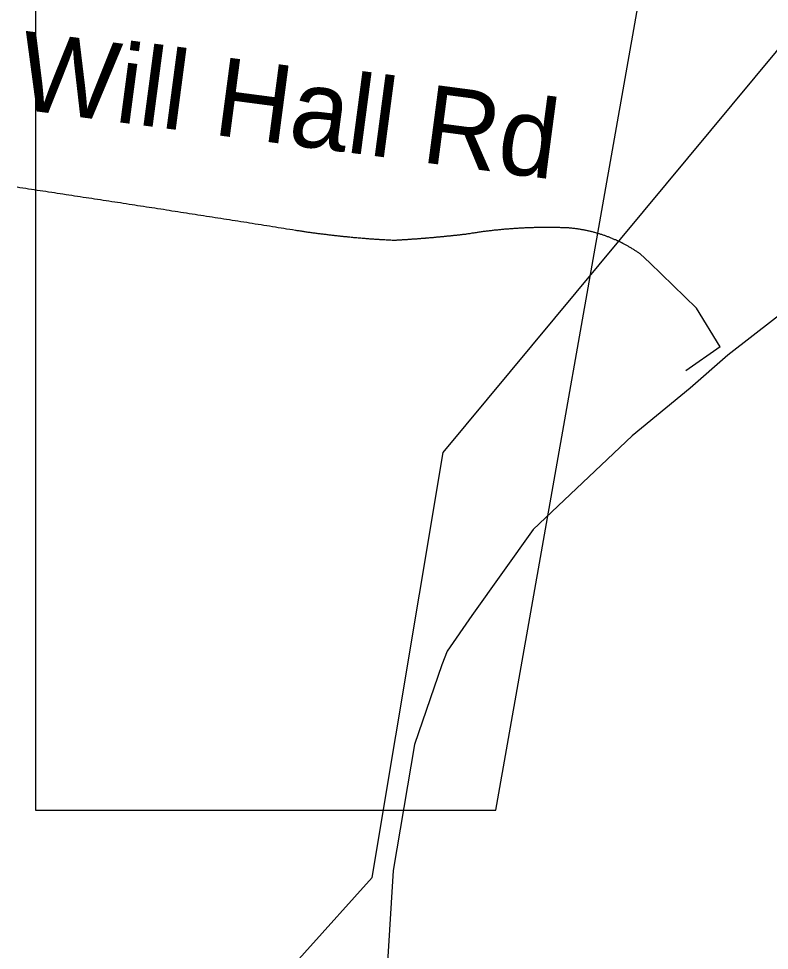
# Model space of a CAD drawing. Extents: x 1268485 to 1426702, y 514839 to 616766.
# Drawn here: x 1314677 to 1315304, y 536638 to 537417 of the extents above; entities that cross this region are included whole.
import ezdxf

# ---------------------------------------------------------------- set-up
doc = ezdxf.new("R2010")
doc.units = 0
for name, color, linetype in [('Old_Level_10', 7, 'Continuous'), ('Old_Level_32', 7, 'Continuous'), ('Old_Level_35', 7, 'Continuous'), ('Old_Level_48', 7, 'Continuous'), ('Old_Level_49', 7, 'Continuous'), ('Old_Level_53', 7, 'Continuous')]:
    doc.layers.add(name, color=color, linetype=linetype)

msp = doc.modelspace()

# ---------------------------------------------------------------- linework, layer by layer
at = {"layer": 'Old_Level_32'}
msp.add_lwpolyline([(1315543.573, 537351.164), (1315461.083, 537284.676), (1315269.411, 537135.66), (1315237.787, 537108.046), (1315189.494, 537068.25), (1315106.547, 536989.924), (1315055.513, 536917.843), (1315034.892, 536888.038), (1315030.309, 536876.574), (1315007.395, 536810.086), (1314989.538, 536704.586), (1314980.05, 536551.178), (1314938.94, 535394.486), (1314926.29, 535195.055)], dxfattribs=at)
at = {"layer": 'Old_Level_35'}
msp.add_line((1315263.118, 537142.648), (1315234.206, 537122.707), dxfattribs=at)
for points in [[(1314907.865, 537240.047), (1314905.507, 537240.457), (1314903.149, 537240.817), (1314900.586, 537241.175), (1314898.228, 537241.585), (1314895.87, 537241.995), (1314893.512, 537242.354), (1314891.154, 537242.765), (1314888.795, 537243.123), (1314886.232, 537243.482), (1314883.874, 537243.892), (1314881.516, 537244.251), (1314879.158, 537244.61), (1314876.8, 537245.02), (1314874.237, 537245.379), (1314871.879, 537245.738), (1314869.521, 537246.199), (1314867.162, 537246.558), (1314864.702, 537246.916), (1314862.344, 537247.327), (1314859.883, 537247.686), (1314857.525, 537248.044), (1314855.167, 537248.454), (1314852.706, 537248.814), (1314850.348, 537249.172), (1314847.99, 537249.582), (1314845.529, 537249.941), (1314843.171, 537250.3), (1314840.711, 537250.71), (1314838.353, 537251.069), (1314835.995, 537251.428), (1314833.636, 537251.838), (1314831.176, 537252.197), (1314828.715, 537252.555), (1314826.357, 537252.915), (1314823.999, 537253.325), (1314821.641, 537253.683), (1314819.078, 537254.042), (1314816.72, 537254.453), (1314814.362, 537254.811), (1314812.003, 537255.17), (1314809.645, 537255.58), (1314807.287, 537255.939), (1314804.724, 537256.298), (1314802.366, 537256.708), (1314800.008, 537257.067), (1314797.65, 537257.426), (1314795.292, 537257.836), (1314792.729, 537258.194), (1314790.37, 537258.554), (1314788.012, 537258.964), (1314785.654, 537259.322), (1314783.296, 537259.63), (1314780.835, 537259.989), (1314778.375, 537260.399), (1314776.017, 537260.758), (1314773.659, 537261.117), (1314771.301, 537261.475), (1314768.84, 537261.885), (1314766.379, 537262.245), (1314764.021, 537262.603), (1314761.663, 537263.013), (1314759.203, 537263.372), (1314756.844, 537263.731), (1314754.486, 537264.038), (1314752.026, 537264.448), (1314749.668, 537264.808), (1314747.207, 537265.166), (1314744.849, 537265.576), (1314742.491, 537265.935), (1314740.03, 537266.294), (1314737.672, 537266.704), (1314735.211, 537267.012), (1314732.853, 537267.371), (1314730.495, 537267.729), (1314728.035, 537268.139), (1314725.676, 537268.499), (1314723.216, 537268.857), (1314720.858, 537269.165), (1314718.5, 537269.575), (1314716.142, 537269.934), (1314713.578, 537270.292), (1314711.22, 537270.703), (1314708.862, 537271.062), (1314706.504, 537271.369), (1314704.146, 537271.728), (1314701.583, 537272.138), (1314699.225, 537272.497), (1314696.867, 537272.856), (1314694.509, 537273.163), (1314692.15, 537273.573), (1314689.587, 537273.933), (1314687.229, 537274.291), (1314684.871, 537274.701), (1314682.513, 537275.009), (1314680.155, 537275.368), (1314677.592, 537275.726), (1314675.234, 537276.136)], [(1314990.296, 537231.692), (1314989.476, 537231.692), (1314988.656, 537231.743), (1314987.733, 537231.794), (1314987.015, 537231.794), (1314986.093, 537231.897), (1314985.272, 537231.948), (1314984.452, 537231.948), (1314983.632, 537231.999), (1314982.709, 537232.05), (1314981.992, 537232.102), (1314981.171, 537232.204), (1314980.249, 537232.204), (1314979.326, 537232.255), (1314978.608, 537232.307), (1314977.788, 537232.358), (1314976.865, 537232.46), (1314976.148, 537232.512), (1314975.225, 537232.563), (1314974.405, 537232.563), (1314973.584, 537232.615), (1314972.764, 537232.665), (1314971.842, 537232.768), (1314971.124, 537232.82), (1314970.201, 537232.87), (1314969.381, 537232.922), (1314968.663, 537233.025), (1314967.74, 537233.075), (1314966.92, 537233.127), (1314966.1, 537233.178), (1314965.28, 537233.23), (1314964.357, 537233.383), (1314963.639, 537233.435), (1314962.717, 537233.486), (1314961.896, 537233.588), (1314960.974, 537233.64), (1314960.256, 537233.691), (1314959.333, 537233.742), (1314958.513, 537233.896), (1314957.795, 537233.947), (1314956.873, 537233.998), (1314955.95, 537234.05), (1314955.232, 537234.101), (1314954.412, 537234.255), (1314953.489, 537234.306), (1314952.772, 537234.357), (1314951.849, 537234.511), (1314951.029, 537234.563), (1314950.209, 537234.613), (1314949.388, 537234.768), (1314948.466, 537234.818), (1314947.748, 537234.87), (1314946.825, 537235.023), (1314946.005, 537235.075), (1314945.287, 537235.126), (1314944.365, 537235.229), (1314943.544, 537235.331), (1314942.724, 537235.434), (1314941.904, 537235.485), (1314940.981, 537235.639), (1314940.263, 537235.69), (1314939.341, 537235.793), (1314938.623, 537235.895), (1314937.7, 537235.998), (1314936.88, 537236.049), (1314936.162, 537236.203), (1314935.24, 537236.305), (1314934.42, 537236.356), (1314933.599, 537236.511), (1314932.779, 537236.561), (1314931.856, 537236.664), (1314931.139, 537236.818), (1314930.216, 537236.869), (1314929.396, 537237.023), (1314928.576, 537237.126), (1314927.755, 537237.228), (1314926.833, 537237.331), (1314926.115, 537237.433), (1314925.295, 537237.587), (1314924.372, 537237.689), (1314923.654, 537237.741), (1314922.732, 537237.894), (1314922.014, 537237.997), (1314921.091, 537238.151), (1314920.271, 537238.253), (1314919.451, 537238.304), (1314918.63, 537238.459), (1314917.708, 537238.561), (1314916.99, 537238.664), (1314916.17, 537238.817), (1314915.247, 537238.919), (1314914.529, 537239.074), (1314913.607, 537239.176), (1314912.889, 537239.33), (1314911.966, 537239.432), (1314911.146, 537239.586), (1314910.326, 537239.689), (1314909.506, 537239.791), (1314908.583, 537239.945), (1314907.865, 537240.047)], [(1315135.781, 537242.2), (1315134.858, 537242.2), (1315134.14, 537242.252), (1315133.218, 537242.252), (1315132.397, 537242.303), (1315131.475, 537242.303), (1315130.654, 537242.354), (1315129.732, 537242.354), (1315128.911, 537242.457), (1315128.091, 537242.457), (1315127.271, 537242.457), (1315126.348, 537242.457), (1315125.528, 537242.508), (1315124.605, 537242.508), (1315123.785, 537242.508), (1315122.862, 537242.508), (1315122.145, 537242.56), (1315121.222, 537242.56), (1315120.402, 537242.56), (1315119.479, 537242.56), (1315118.659, 537242.56), (1315117.736, 537242.56), (1315116.916, 537242.56), (1315116.096, 537242.56), (1315115.275, 537242.56), (1315114.353, 537242.56), (1315113.533, 537242.508), (1315112.61, 537242.508), (1315111.79, 537242.508), (1315110.867, 537242.508), (1315110.149, 537242.508), (1315109.226, 537242.457), (1315108.406, 537242.457), (1315107.483, 537242.457), (1315106.663, 537242.354), (1315105.741, 537242.354), (1315104.92, 537242.303), (1315104.1, 537242.303), (1315103.28, 537242.252), (1315102.357, 537242.252), (1315101.537, 537242.2), (1315100.614, 537242.2), (1315099.794, 537242.149), (1315098.871, 537242.047), (1315098.154, 537242.047), (1315097.231, 537241.995), (1315096.411, 537241.944), (1315095.488, 537241.944), (1315094.668, 537241.893), (1315093.745, 537241.79), (1315092.925, 537241.739), (1315092.105, 537241.688), (1315091.284, 537241.637), (1315090.362, 537241.585), (1315089.541, 537241.483), (1315088.619, 537241.432), (1315087.798, 537241.38), (1315086.978, 537241.329), (1315086.158, 537241.227), (1315085.235, 537241.175), (1315084.415, 537241.124), (1315083.492, 537241.073), (1315082.672, 537241.022), (1315081.852, 537240.867), (1315081.032, 537240.817), (1315080.109, 537240.765), (1315079.289, 537240.662), (1315078.366, 537240.56), (1315077.546, 537240.509), (1315076.726, 537240.355), (1315075.905, 537240.304), (1315074.983, 537240.201), (1315074.163, 537240.15), (1315073.24, 537239.996), (1315072.522, 537239.945), (1315071.599, 537239.791), (1315070.779, 537239.74), (1315069.856, 537239.637), (1315069.036, 537239.484), (1315068.216, 537239.432), (1315067.396, 537239.33), (1315066.473, 537239.176), (1315065.653, 537239.074), (1315064.73, 537239.022), (1315063.91, 537238.869), (1315063.09, 537238.766), (1315062.269, 537238.612), (1315061.347, 537238.509), (1315060.527, 537238.356), (1315059.706, 537238.253), (1315058.886, 537238.151), (1315057.963, 537237.997), (1315057.143, 537237.894), (1315056.22, 537237.741), (1315055.503, 537237.638), (1315054.58, 537237.484), (1315053.76, 537237.331), (1315052.837, 537237.177), (1315052.119, 537237.074), (1315051.299, 537236.921)], [(1315196.168, 537220.414), (1315195.451, 537220.824), (1315195.041, 537221.182), (1315194.528, 537221.542), (1315193.913, 537221.952), (1315193.4, 537222.31), (1315192.888, 537222.669), (1315192.273, 537223.08), (1315191.76, 537223.387), (1315191.145, 537223.746), (1315190.632, 537224.053), (1315190.119, 537224.463), (1315189.504, 537224.771), (1315188.992, 537225.13), (1315188.377, 537225.438), (1315187.864, 537225.796), (1315187.249, 537226.104), (1315186.736, 537226.463), (1315186.121, 537226.771), (1315185.506, 537227.078), (1315184.993, 537227.386), (1315184.378, 537227.744), (1315183.865, 537228.052), (1315183.25, 537228.308), (1315182.635, 537228.616), (1315182.122, 537228.924), (1315181.507, 537229.231), (1315180.892, 537229.539), (1315180.379, 537229.795), (1315179.764, 537230.102), (1315179.149, 537230.461), (1315178.637, 537230.667), (1315178.021, 537231.025), (1315177.406, 537231.23), (1315176.791, 537231.487), (1315176.278, 537231.794), (1315175.663, 537232.05), (1315175.048, 537232.307), (1315174.33, 537232.563), (1315173.715, 537232.87), (1315173.1, 537233.127), (1315172.588, 537233.383), (1315171.972, 537233.64), (1315171.357, 537233.896), (1315170.742, 537234.05), (1315170.127, 537234.306), (1315169.512, 537234.563), (1315168.897, 537234.818), (1315168.281, 537235.023), (1315167.769, 537235.229), (1315167.154, 537235.485), (1315166.538, 537235.69), (1315165.923, 537235.895), (1315165.206, 537236.1), (1315164.59, 537236.305), (1315163.975, 537236.511), (1315163.36, 537236.766), (1315162.745, 537236.921), (1315162.13, 537237.126), (1315161.515, 537237.331), (1315160.9, 537237.484), (1315160.284, 537237.689), (1315159.669, 537237.894), (1315158.952, 537238.048), (1315158.336, 537238.253), (1315157.721, 537238.356), (1315157.106, 537238.561), (1315156.388, 537238.766), (1315155.773, 537238.869), (1315155.158, 537239.074), (1315154.543, 537239.176), (1315153.825, 537239.381), (1315153.21, 537239.484), (1315152.595, 537239.637), (1315151.98, 537239.791), (1315151.365, 537239.945), (1315150.647, 537240.047), (1315150.032, 537240.201), (1315149.417, 537240.304), (1315148.801, 537240.457), (1315148.084, 537240.56), (1315147.469, 537240.662), (1315146.853, 537240.817), (1315146.136, 537240.867), (1315145.521, 537241.022), (1315144.905, 537241.124), (1315144.29, 537241.175), (1315143.675, 537241.329), (1315142.957, 537241.38), (1315142.24, 537241.483), (1315141.625, 537241.585), (1315141.009, 537241.637), (1315140.394, 537241.688), (1315139.779, 537241.79), (1315138.959, 537241.893), (1315138.344, 537241.944), (1315137.729, 537241.995), (1315137.113, 537242.047), (1315136.396, 537242.149), (1315135.781, 537242.2)], [(1315051.299, 537236.921), (1315050.582, 537236.818), (1315049.966, 537236.766), (1315049.351, 537236.664), (1315048.736, 537236.613), (1315048.121, 537236.561), (1315047.506, 537236.511), (1315046.891, 537236.459), (1315046.378, 537236.356), (1315045.763, 537236.305), (1315045.148, 537236.203), (1315044.532, 537236.1), (1315043.917, 537236.049), (1315043.2, 537235.998), (1315042.584, 537235.946), (1315041.969, 537235.895), (1315041.354, 537235.793), (1315040.739, 537235.741), (1315040.124, 537235.69), (1315039.509, 537235.639), (1315038.996, 537235.588), (1315038.381, 537235.485), (1315037.766, 537235.434), (1315037.151, 537235.383), (1315036.535, 537235.331), (1315035.92, 537235.229), (1315035.203, 537235.178), (1315034.587, 537235.126), (1315033.972, 537235.075), (1315033.357, 537235.023), (1315032.742, 537234.921), (1315032.127, 537234.87), (1315031.614, 537234.818), (1315030.999, 537234.768), (1315030.384, 537234.665), (1315029.769, 537234.613), (1315029.154, 537234.563), (1315028.538, 537234.511), (1315027.923, 537234.46), (1315027.206, 537234.357), (1315026.59, 537234.357), (1315025.975, 537234.306), (1315025.36, 537234.255), (1315024.745, 537234.203), (1315024.232, 537234.101), (1315023.617, 537234.05), (1315023.002, 537233.998), (1315022.387, 537233.947), (1315021.772, 537233.896), (1315021.157, 537233.896), (1315020.541, 537233.793), (1315019.926, 537233.742), (1315019.209, 537233.691), (1315018.593, 537233.64), (1315017.978, 537233.588), (1315017.363, 537233.588), (1315016.748, 537233.486), (1315016.235, 537233.435), (1315015.62, 537233.383), (1315015.005, 537233.332), (1315014.39, 537233.332), (1315013.775, 537233.23), (1315013.16, 537233.178), (1315012.544, 537233.127), (1315011.827, 537233.127), (1315011.212, 537233.075), (1315010.596, 537233.025), (1315009.981, 537232.922), (1315009.366, 537232.87), (1315008.751, 537232.87), (1315008.136, 537232.82), (1315007.623, 537232.768), (1315007.008, 537232.768), (1315006.393, 537232.665), (1315005.778, 537232.615), (1315005.162, 537232.615), (1315004.547, 537232.563), (1315003.83, 537232.512), (1315003.214, 537232.46), (1315002.599, 537232.46), (1315001.984, 537232.358), (1315001.369, 537232.307), (1315000.754, 537232.307), (1315000.139, 537232.255), (1314999.524, 537232.204), (1314999.011, 537232.204), (1314998.396, 537232.102), (1314997.781, 537232.102), (1314997.165, 537232.05), (1314996.55, 537231.999), (1314995.833, 537231.999), (1314995.217, 537231.948), (1314994.602, 537231.948), (1314993.987, 537231.897), (1314993.372, 537231.794), (1314992.757, 537231.794), (1314992.142, 537231.743), (1314991.527, 537231.743), (1314990.911, 537231.692), (1314990.296, 537231.692)], [(1315263.118, 537142.648), (1315243.125, 537174.943), (1315204.268, 537212.98), (1315196.168, 537220.414)]]:
    msp.add_lwpolyline(points, dxfattribs=at)
at = {"layer": 'Old_Level_48'}
msp.add_lwpolyline([(1309967.341, 536669.026), (1312958.395, 536431.996), (1313076.853, 538180.098), (1314535.142, 537980.379), (1314353.171, 536723.924), (1314745.846, 536446.652), (1314972.174, 536698.656), (1315031.403, 537054.201), (1315366.473, 537457.741), (1315917.719, 536862.159), (1316161.782, 536694.277), (1316644.398, 537079.676), (1316846.177, 536906.019), (1317046.346, 536359.734), (1317762.093, 535871.837), (1317992.842, 539661.54), (1319058.96, 539661.54), (1319058.96, 543276.26)], dxfattribs=at)
at = {"layer": 'Old_Level_49'}
msp.add_lwpolyline([(1309967.341, 536669.026), (1312958.395, 536431.996), (1313076.853, 538180.098), (1314535.142, 537980.379), (1314353.171, 536723.924), (1314745.846, 536446.652), (1314972.174, 536698.656), (1315031.403, 537054.201), (1315366.473, 537457.741), (1315917.719, 536862.159), (1316161.782, 536694.277), (1316644.398, 537079.676), (1316846.177, 536906.019), (1317046.346, 536359.734), (1317762.093, 535871.837), (1317992.842, 539661.54), (1319058.96, 539661.54), (1319058.96, 543276.26)], dxfattribs=at)
at = {"layer": 'Old_Level_53'}
msp.add_lwpolyline([(1309813.459, 536583.868), (1313193.163, 536583.868), (1313022.039, 538209.922), (1314690.5, 538081.55), (1314690.5, 536755.032), (1315075.53, 536755.032), (1315203.873, 537482.477), (1316102.275, 537225.731), (1316957.896, 537097.359), (1317214.582, 536498.286), (1317685.174, 536241.541), (1317984.641, 539493.649), (1318797.482, 539664.813), (1318968.606, 543126.623)], dxfattribs=at)

# ---------------------------------------------------------------- texts
at = {"layer": 'Old_Level_10'}
msp.add_text('Will Hall Rd', height=65.61666, rotation=352.480031, dxfattribs=at).set_placement((1314673.584, 537341.971))

doc.saveas('drawing.dxf')
